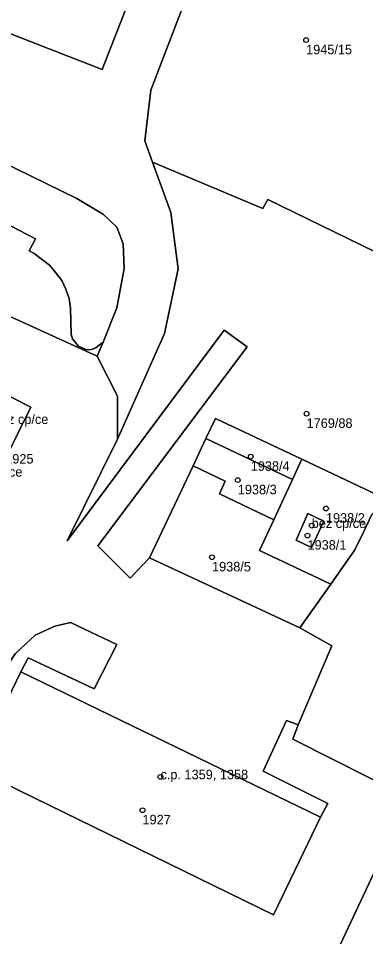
# Model space of a CAD drawing. Extents: x -878211 to -870363, y -1058464 to -1052522.
# Drawn here: x -874954.8 to -874918.3, y -1055531.5 to -1055435 of the extents above; entities that cross this region are included whole.
import ezdxf

# ---------------------------------------------------------------- set-up
doc = ezdxf.new("R2010")
doc.units = 0
for name, color, linetype in [('Definiční body', 7, 'Continuous'), ('Polygon budovy', 7, 'Continuous'), ('Polygon parcely', 7, 'Continuous')]:
    doc.layers.add(name, color=color, linetype=linetype)

msp = doc.modelspace()

# ---------------------------------------------------------------- linework, layer by layer
at = {"layer": 'Definiční body'}
for centre in [(-874924.57, -1055437.24994), (-874924.52, -1055476.50994), (-874930.39, -1055481.01994), (-874931.75, -1055483.48994), (-874922.48, -1055486.46994), (-874923.98, -1055488.26994), (-874924.42, -1055489.30994), (-874934.46, -1055491.58994), (-874939.88, -1055514.66994), (-874941.77, -1055518.16994)]:
    msp.add_circle(centre, 0.25, dxfattribs=at)
at = {"layer": 'Polygon budovy'}
for points in [[(-874951.69, -1055424.23), (-874965.91, -1055418.67), (-874966.22, -1055419.48), (-874969.26, -1055418.34), (-874968.95, -1055417.49), (-874976.23, -1055414.63), (-874980.91, -1055426.73), (-874946, -1055440.33), (-874942.87, -1055432.26), (-874942.28, -1055432.46), (-874941.38, -1055430.22), (-874941.98, -1055429.97), (-874941.33, -1055428.27), (-874948.63, -1055425.39), (-874948.95, -1055426.2), (-874951.98, -1055425.05)], [(-874959.76, -1055479.58), (-874956.24, -1055481.34), (-874953.5, -1055475.81), (-874957.04, -1055474.03)], [(-874924.39, -1055487.01), (-874925.63, -1055489.79), (-874924, -1055490.58), (-874922.71, -1055487.79)], [(-874923.07, -1055518.89), (-874954.57, -1055503.63), (-874959.5, -1055513.78), (-874928, -1055529.15)]]:
    msp.add_lwpolyline(points, close=True, dxfattribs=at)
at = {"layer": 'Polygon parcely'}
for points in [[(-875017.4, -1055375.49), (-874977.97, -1055392.11), (-874984.13, -1055407.65), (-874935, -1055427.14), (-874940.89, -1055442.5), (-874941.54, -1055447.83), (-874940.72, -1055450.08), (-874929.11, -1055454.94), (-874928.58, -1055454.01), (-874914.56, -1055460.83)], [(-874925.21, -1055499), (-874941.02, -1055491.67), (-874943.06, -1055493.79), (-874946.48, -1055490.4), (-874930.76, -1055469.5), (-874933.18, -1055467.72), (-874949.68, -1055489.86), (-874944.39, -1055479.2), (-874944.41, -1055474.65), (-874946.52, -1055470.46), (-874957.19, -1055465.62), (-874957.63, -1055465.86), (-874959.39, -1055465.21), (-874978.25, -1055454.62), (-874987.42, -1055449.47), (-874996.95, -1055443.93), (-875015.45, -1055434.32), (-875026.37, -1055428.8), (-875033.44, -1055425.15)], [(-874977.59, -1055445.38), (-874953.03, -1055458.14), (-874953.67, -1055459.41), (-874953.15, -1055459.69), (-874951.53, -1055460.91), (-874950.88, -1055461.7), (-874950.26, -1055462.52), (-874949.82, -1055463.43), (-874949.49, -1055464.4), (-874949.33, -1055465.42), (-874949.26, -1055468.15), (-874949.12, -1055468.63), (-874948.54, -1055469.39), (-874947.66, -1055469.8), (-874947.14, -1055469.77), (-874946.67, -1055469.58), (-874946.2, -1055469.21), (-874945.92, -1055468.99), (-874944.45, -1055465.37), (-874943.71, -1055461.25), (-874943.79, -1055458.67), (-874944.46, -1055456.91), (-874945.87, -1055455.59), (-874948.67, -1055453.88), (-874988.83, -1055434.28)], [(-874957.19, -1055465.62), (-874946.52, -1055470.46), (-874945.92, -1055468.99), (-874946.2, -1055469.21), (-874946.67, -1055469.58), (-874947.14, -1055469.77), (-874947.66, -1055469.8), (-874948.54, -1055469.39), (-874949.12, -1055468.63), (-874949.26, -1055468.15), (-874949.33, -1055465.42), (-874949.49, -1055464.4), (-874949.82, -1055463.43), (-874950.26, -1055462.52), (-874950.88, -1055461.7), (-874951.53, -1055460.91), (-874953.15, -1055459.69), (-874953.67, -1055459.41), (-874953.03, -1055458.14), (-874977.59, -1055445.38)], [(-874957.04, -1055474.03), (-874953.5, -1055475.81), (-874956.24, -1055481.34)], [(-874917.64, -1055487.11), (-874918.54, -1055488.96), (-874919.43, -1055490.8), (-874921.98, -1055494.42), (-874925.21, -1055499), (-874921.87, -1055500.89), (-874925.41, -1055509.2), (-874925.96, -1055510.69), (-874913.73, -1055516.86)], [(-874973.26, -1055537.07), (-874957.15, -1055504.73), (-874955.14, -1055501.75), (-874953.04, -1055499.77), (-874951, -1055498.82), (-874949.34, -1055498.46), (-874944.47, -1055500.75), (-874946.86, -1055505.42), (-874953.78, -1055502.16), (-874954.57, -1055503.63), (-874923.07, -1055518.89), (-874922.3, -1055517.47), (-874929.09, -1055514.08), (-874926.64, -1055508.74), (-874925.41, -1055509.2), (-874921.87, -1055500.89), (-874925.21, -1055499)], [(-874928.46, -1055548.23), (-874913.73, -1055516.86), (-874925.96, -1055510.69), (-874925.41, -1055509.2), (-874926.64, -1055508.74), (-874929.09, -1055514.08), (-874922.3, -1055517.47), (-874923.07, -1055518.89), (-874928, -1055529.15), (-874959.5, -1055513.78), (-874954.57, -1055503.63), (-874953.78, -1055502.16), (-874946.86, -1055505.42), (-874944.47, -1055500.75), (-874949.34, -1055498.46), (-874951, -1055498.82), (-874953.04, -1055499.77), (-874955.14, -1055501.75), (-874957.15, -1055504.73), (-874973.26, -1055537.07)], [(-874913.73, -1055516.86), (-874928.46, -1055548.23), (-874929.57, -1055549.54), (-874932.49, -1055550.68), (-874935.37, -1055549.97), (-874944.23, -1055545.43), (-874945.71, -1055541.69), (-874962.85, -1055532.97), (-874967.22, -1055531.07), (-874968.11, -1055531.5), (-874971.37, -1055538.01), (-874939.9, -1055553.37), (-874935.11, -1055555.57), (-874934.14, -1055559.52), (-874934.16, -1055560.06), (-874942.27, -1055577.59), (-874944.16, -1055576.94), (-874948.66, -1055586.08), (-874949.98, -1055588.77), (-874954.03, -1055596.99), (-874955.37, -1055599.71), (-874960.05, -1055609.79), (-874961.86, -1055610.98)]]:
    msp.add_lwpolyline(points, dxfattribs=at)
for points in [[(-874988.83, -1055434.28), (-874948.67, -1055453.88), (-874945.87, -1055455.59), (-874944.46, -1055456.91), (-874943.79, -1055458.67), (-874943.71, -1055461.25), (-874944.45, -1055465.37), (-874945.92, -1055468.99), (-874946.52, -1055470.46), (-874944.41, -1055474.65), (-874944.39, -1055479.2), (-874939.46, -1055468.07), (-874938.03, -1055461.29), (-874938.8, -1055455.38), (-874940.72, -1055450.08), (-874941.54, -1055447.83), (-874940.89, -1055442.5), (-874935, -1055427.14), (-874984.13, -1055407.65), (-874993.82, -1055432.07)], [(-874966.22, -1055419.48), (-874965.91, -1055418.67), (-874951.69, -1055424.23), (-874951.98, -1055425.05), (-874948.95, -1055426.2), (-874948.63, -1055425.39), (-874941.33, -1055428.27), (-874941.98, -1055429.97), (-874941.38, -1055430.22), (-874942.28, -1055432.46), (-874942.87, -1055432.26), (-874946, -1055440.33), (-874980.91, -1055426.73), (-874976.23, -1055414.63), (-874968.95, -1055417.49), (-874969.26, -1055418.34)], [(-874966.22, -1055419.48), (-874969.26, -1055418.34), (-874968.95, -1055417.49), (-874976.23, -1055414.63), (-874980.91, -1055426.73), (-874946, -1055440.33), (-874942.87, -1055432.26), (-874942.28, -1055432.46), (-874941.38, -1055430.22), (-874941.98, -1055429.97), (-874941.33, -1055428.27), (-874948.63, -1055425.39), (-874948.95, -1055426.2), (-874951.98, -1055425.05), (-874951.69, -1055424.23), (-874965.91, -1055418.67)], [(-874925.03, -1055481.3), (-874916.49, -1055485.33), (-874910.74, -1055473.6), (-874906.24, -1055464.42), (-874914.56, -1055460.83), (-874928.58, -1055454.01), (-874929.11, -1055454.94), (-874940.72, -1055450.08), (-874938.8, -1055455.38), (-874938.03, -1055461.29), (-874939.46, -1055468.07), (-874944.39, -1055479.2), (-874949.68, -1055489.86), (-874933.18, -1055467.72), (-874930.76, -1055469.5), (-874946.48, -1055490.4), (-874943.06, -1055493.79), (-874941.02, -1055491.67), (-874936.45, -1055481.97), (-874935.1, -1055479.11), (-874934.11, -1055477.01)], [(-874956.24, -1055481.34), (-874953.5, -1055475.81), (-874957.04, -1055474.03), (-874959.76, -1055479.58)], [(-874935.1, -1055479.11), (-874926.01, -1055483.43), (-874925.03, -1055481.3), (-874934.11, -1055477.01)], [(-874935.1, -1055479.11), (-874936.45, -1055481.97), (-874933.06, -1055483.6), (-874933.68, -1055484.93), (-874927.97, -1055487.66), (-874926.01, -1055483.43)], [(-874927.97, -1055487.66), (-874929.46, -1055490.9), (-874921.98, -1055494.42), (-874919.43, -1055490.8), (-874918.54, -1055488.96), (-874917.64, -1055487.11), (-874917, -1055486.38), (-874916.49, -1055485.33), (-874925.03, -1055481.3), (-874926.01, -1055483.43)], [(-874933.06, -1055483.6), (-874936.45, -1055481.97), (-874941.02, -1055491.67), (-874925.21, -1055499), (-874921.98, -1055494.42), (-874929.46, -1055490.9), (-874927.97, -1055487.66), (-874933.68, -1055484.93)], [(-874924.39, -1055487.01), (-874925.63, -1055489.79), (-874924, -1055490.58), (-874922.71, -1055487.79)], [(-874924.39, -1055487.01), (-874922.71, -1055487.79), (-874924, -1055490.58), (-874925.63, -1055489.79)], [(-874959.5, -1055513.78), (-874928, -1055529.15), (-874923.07, -1055518.89), (-874954.57, -1055503.63)]]:
    msp.add_lwpolyline(points, close=True, dxfattribs=at)

# ---------------------------------------------------------------- texts
at = {"layer": 'Definiční body'}
for s, p in [('1945/15', (-874924.57, -1055438.739)), ('bez cp/ce', (-874957.39, -1055477.59)), ('1769/88', (-874924.52, -1055477.999)), ('1925', (-874956.2, -1055481.749)), ('1938/4', (-874930.39, -1055482.509)), ('bez cp/ce', (-874960.12, -1055483.12)), ('1938/3', (-874931.75, -1055484.979)), ('bez cp/ce', (-874923.98, -1055488.52)), ('1938/2', (-874922.48, -1055487.959)), ('1938/1', (-874924.42, -1055490.799)), ('1938/5', (-874934.46, -1055493.079)), ('c.p. 1359, 1358', (-874939.88, -1055514.919)), ('1927', (-874941.77, -1055519.659))]:
    msp.add_text(s, height=0.999996, dxfattribs=at).set_placement(p)

doc.saveas('drawing.dxf')
